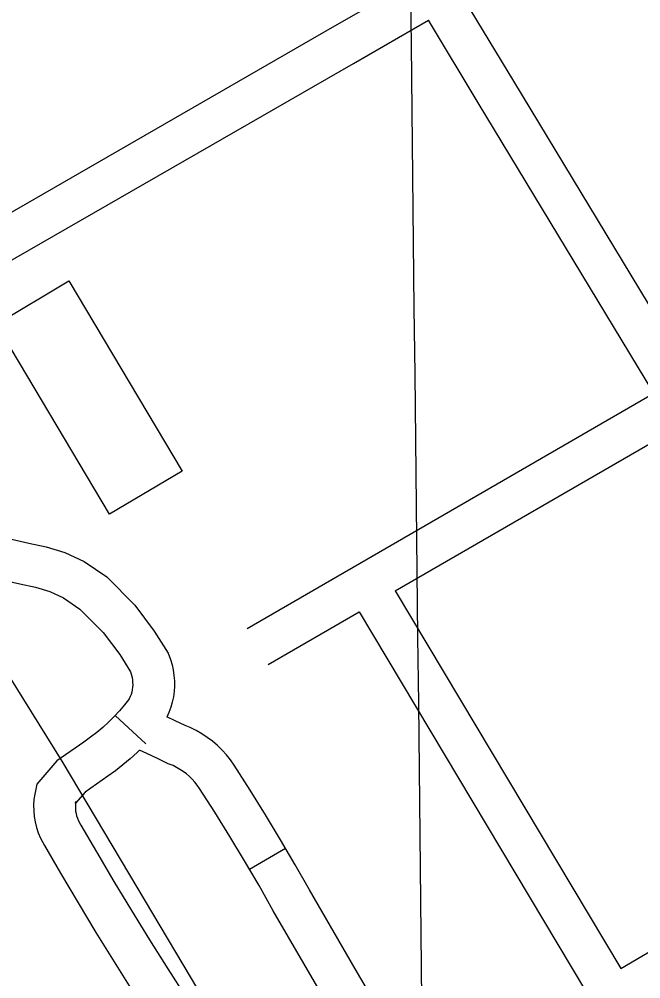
# Model space of a CAD drawing. Extents: x 3651524 to 3689615, y 505651 to 531377.
# Drawn here: x 3681832 to 3682279, y 515503 to 516193 of the extents above; entities that cross this region are included whole.
import ezdxf

# ---------------------------------------------------------------- set-up
doc = ezdxf.new("R2010")
doc.units = 0
for name, color, linetype in [('V-BLDG-OTLN', 7, 'Continuous'), ('V-CHAN-NAID', 7, 'Continuous'), ('V-GRID-MAJR', 7, 'Continuous'), ('V-ROAD-CNTR', 7, 'Continuous'), ('V-UTIL-LINE', 7, 'Continuous')]:
    doc.layers.add(name, color=color, linetype=linetype)

msp = doc.modelspace()

# ---------------------------------------------------------------- linework, layer by layer
at = {"layer": 'V-BLDG-OTLN'}
msp.add_lwpolyline([(3681949.38, 515868.153), (3681897.193, 515837.052), (3681815.746, 515973.723), (3681867.935, 516004.824)], close=True, dxfattribs=at)
at = {"layer": 'V-GRID-MAJR'}
msp.add_spline([(3682167.533, 511346.632), (3682100.557, 517405.288), (3682033.561, 523465.877), (3681966.564, 529526.479), (3681966.543, 529528.398)], degree=3, dxfattribs=at)
at = {"layer": 'V-ROAD-CNTR'}
for p, q in [((3681923.215, 515671.99), (3681901.318, 515692.497)), ((3681997.742, 515581.938), (3682023.639, 515597.082))]:
    msp.add_line(p, q, dxfattribs=at)
for points in [[(3681795.848, 516036.469), (3682057.545, 516187.094), (3682110.855, 516217.806)], [(3682314.252, 515939.254), (3682187.833, 516148.22), (3682152.346, 516207.087)], [(3681810.814, 516010.469), (3682072.515, 516161.096), (3682126.347, 516192.109)], [(3682288.286, 515924.216), (3682162.153, 516132.712), (3682126.347, 516192.109)], [(3681996.231, 515755.077), (3682288.286, 515924.216)], [(3682102.58, 515782), (3682303.817, 515898.544)], [(3681817.11, 515821.225), (3681839.228, 515816.398), (3681851.701, 515813.681), (3681865.1, 515809.531), (3681879.013, 515803.14), (3681895.213, 515791.987), (3681915.521, 515771.849), (3681929.356, 515753.033), (3681939.291, 515737.151), (3681941.002, 515732.648), (3681942.116, 515728.932), (3681942.963, 515725.15), (3681943.538, 515721.313), (3681943.838, 515717.445), (3681943.86, 515713.57), (3681943.608, 515709.704), (3681943.079, 515705.857), (3681942.278, 515702.065), (3681941.21, 515698.341), (3681939.881, 515694.704), (3681938.294, 515691.161)], [(3681811.388, 515791.767), (3681832.838, 515787.086), (3681844.057, 515784.643), (3681854.354, 515781.453), (3681864.135, 515776.96), (3681875.993, 515768.797), (3681892.737, 515752.193), (3681904.52, 515736.169), (3681912.295, 515723.739), (3681912.576, 515723), (3681913.074, 515721.338), (3681913.453, 515719.644), (3681913.71, 515717.927), (3681913.844, 515716.199), (3681913.854, 515714.458), (3681913.742, 515712.726), (3681913.505, 515711.009), (3681913.146, 515709.309), (3681912.666, 515707.635), (3681912.069, 515706), (3681911.36, 515704.419), (3681910.929, 515703.617), (3681908.066, 515700.03), (3681904.375, 515695.761), (3681900.518, 515691.642), (3681896.499, 515687.678), (3681892.328, 515683.875), (3681888.013, 515680.246), (3681883.552, 515676.786), (3681878.797, 515673.39), (3681859.275, 515659.826), (3681844.998, 515643.053), (3681843.465, 515635.998), (3681842.911, 515632.011), (3681842.656, 515627.992), (3681842.707, 515623.964), (3681843.061, 515619.95), (3681843.72, 515615.972), (3681844.674, 515612.06), (3681845.923, 515608.227), (3681847.531, 515604.322), (3681850.408, 515598.956), (3681861.907, 515579.185), (3681874.582, 515557.816), (3681887.434, 515536.553), (3681900.469, 515515.401), (3681913.683, 515494.36)], [(3682102.581, 515782.001), (3682264.592, 515510.625)], [(3682011.265, 515729.118), (3682076.618, 515766.964)], [(3682076.618, 515766.965), (3682280.459, 515425.522), (3682573.697, 514937.995), (3682744.381, 514651.436), (3682949.615, 514300.019)], [(3682106.939, 515453.672), (3682073.787, 515510.342), (3682040.869, 515567.099), (3682030.624, 515585.136), (3682020.069, 515603.187), (3682009.286, 515621.1), (3681998.276, 515638.877), (3681986.903, 515656.73), (3681984.261, 515660.477), (3681981.319, 515664.136), (3681978.157, 515667.606), (3681974.779, 515670.876), (3681971.206, 515673.925), (3681967.451, 515676.743), (3681963.529, 515679.325), (3681959.448, 515681.656), (3681955.235, 515683.728), (3681951.68, 515685.207), (3681944.506, 515688.629), (3681938.448, 515691.505)], [(3681918.559, 515667.299), (3681917.147, 515665.906), (3681912.098, 515661.303), (3681906.869, 515656.904), (3681901.47, 515652.718), (3681896.075, 515648.864), (3681879.593, 515637.412), (3681872.718, 515629.335), (3681873.023, 515630.738), (3681872.779, 515628.991), (3681872.668, 515627.234), (3681872.691, 515625.474), (3681872.845, 515623.722), (3681873.132, 515621.986), (3681873.55, 515620.274), (3681874.095, 515618.601), (3681874.691, 515617.154), (3681876.602, 515613.59), (3681887.775, 515594.379), (3681900.32, 515573.228), (3681913.042, 515552.183), (3681925.943, 515531.249), (3681939.021, 515510.424), (3681952.255, 515489.743)], [(3682047.865, 515495.242), (3682014.849, 515552.165), (3682004.632, 515570.156), (3681994.267, 515587.879), (3681983.682, 515605.466), (3681972.872, 515622.919), (3681961.979, 515640.018), (3681960.289, 515642.415), (3681958.519, 515644.616), (3681956.615, 515646.706), (3681954.591, 515648.666), (3681952.446, 515650.495), (3681950.183, 515652.195), (3681947.827, 515653.745), (3681945.374, 515655.146), (3681942.841, 515656.392), (3681939.454, 515657.801), (3681931.616, 515661.539), (3681924.132, 515665.092), (3681918.85, 515667.586)], [(3682264.592, 515510.624), (3682408.824, 515595.443), (3682464.751, 515628.499)]]:
    msp.add_lwpolyline(points, dxfattribs=at)
at = {"layer": 'V-UTIL-LINE'}
msp.add_lwpolyline([(3681772.238, 515757.639), (3681773.868, 515756.553), (3681778.214, 515757.643), (3681792.743, 515765.8), (3681794.916, 515766.072), (3681797.906, 515764.172), (3681862.881, 515659.625), (3681911.547, 515577.89), (3681988.214, 515449.038), (3682067.468, 515316.522), (3682067.197, 515313.804), (3682033.797, 515293.009), (3682095.918, 515189.14), (3682172.997, 515059.883), (3682282.835, 514872.782), (3682401.777, 514676.86), (3682478.716, 514550.998)], dxfattribs=at)

# ---------------------------------------------------------------- texts
at = {"layer": 'V-CHAN-NAID'}
msp.add_text('JACKSON AVE-GRETNA FERRY LANDING (97.2) (4)', height=100, rotation=306.081699, dxfattribs=at).set_placement((3682011.071, 517667.723))

doc.saveas('drawing.dxf')
